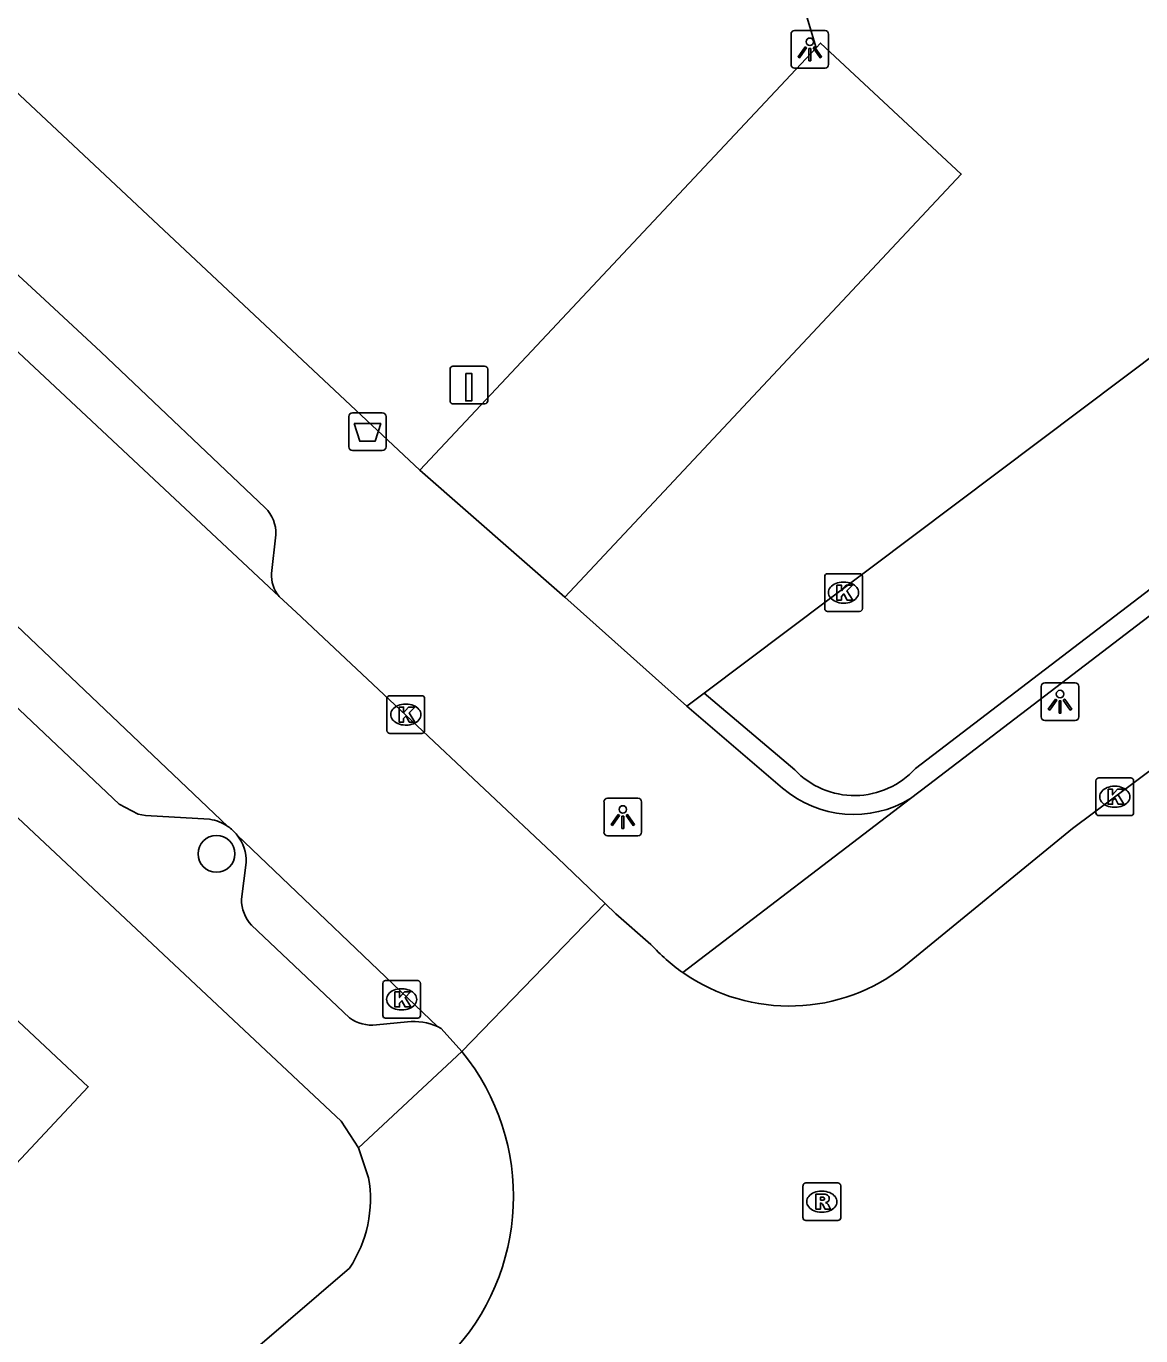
# Model space of a CAD drawing. Extents: x 159040 to 160094, y 381214 to 382518.
# Drawn here: x 159385.18 to 159414.78, y 381586.53 to 381621.31 of the extents above; entities that cross this region are included whole.
import ezdxf

# ---------------------------------------------------------------- set-up
doc = ezdxf.new("R2010")
doc.units = 0
for name, color, linetype in [('IMGEO_Afvalbak', 7, 'Continuous'), ('IMGEO_Boom', 7, 'Continuous'), ('IMGEO_Kolk', 7, 'Continuous'), ('IMGEO_Laadpaal', 7, 'Continuous'), ('IMGEO_Lichtpunt', 7, 'Continuous'), ('IMGEO_Pand', 7, 'Continuous'), ('IMGEO_Parkeervlak_open', 7, 'Continuous'), ('IMGEO_Rijbaan_lokaal_gesloten', 7, 'Continuous'), ('IMGEO_Rijbaan_lokaal_open', 7, 'Continuous'), ('IMGEO_Rioolput', 7, 'Continuous'), ('IMGEO_Voetpad_open', 7, 'Continuous')]:
    doc.layers.add(name, color=color, linetype=linetype)

msp = doc.modelspace()

# ---------------------------------------------------------------- linework, layer by layer
at = {"layer": 'IMGEO_Afvalbak'}
for p, q in [((159393.748, 381610.141), (159393.748, 381610.941)), ((159393.748, 381610.941), (159393.748, 381610.141)), ((159393.848, 381611.041), (159394.638, 381611.041)), ((159394.638, 381611.041), (159393.848, 381611.041)), ((159394.738, 381610.941), (159394.738, 381610.141)), ((159394.738, 381610.141), (159394.738, 381610.941)), ((159394.638, 381610.041), (159393.848, 381610.041)), ((159393.848, 381610.041), (159394.638, 381610.041))]:
    msp.add_line(p, q, dxfattribs=at)
msp.add_lwpolyline([(159393.891, 381610.755), (159394.595, 381610.755), (159394.446, 381610.285), (159394.04, 381610.285), (159393.891, 381610.755)], dxfattribs=at)
for centre, start, end in [((159393.848, 381610.941), 90, 180), ((159393.848, 381610.941), 90, 180), ((159394.638, 381610.941), 0, 90), ((159394.638, 381610.941), 360, 90), ((159393.848, 381610.141), 180, 270), ((159393.848, 381610.141), 180, 270), ((159394.638, 381610.141), 270, 0), ((159394.638, 381610.141), 270, 0)]:
    msp.add_arc(centre, 0.1, start, end, dxfattribs=at)
at = {"layer": 'IMGEO_Boom'}
msp.add_circle((159390.234, 381599.328), 0.489, dxfattribs=at)
at = {"layer": 'IMGEO_Kolk'}
for p, q in [((159406.386, 381605.841), (159406.386, 381606.693)), ((159406.461, 381606.767), (159407.313, 381606.767)), ((159407.387, 381606.693), (159407.387, 381605.841)), ((159406.874, 381606.547), (159406.899, 381606.547)), ((159406.897, 381605.987), (159406.872, 381605.987)), ((159407.313, 381605.767), (159406.461, 381605.767)), ((159394.761, 381602.602), (159394.761, 381603.454)), ((159394.836, 381603.528), (159395.688, 381603.528)), ((159395.762, 381603.454), (159395.762, 381602.602)), ((159395.249, 381603.308), (159395.274, 381603.308)), ((159395.272, 381602.748), (159395.247, 381602.748)), ((159395.688, 381602.528), (159394.836, 381602.528)), ((159413.589, 381600.419), (159413.589, 381601.271)), ((159413.664, 381601.345), (159414.516, 381601.345)), ((159414.077, 381601.125), (159414.102, 381601.125)), ((159414.59, 381601.271), (159414.59, 381600.419)), ((159414.516, 381600.345), (159413.664, 381600.345)), ((159414.1, 381600.565), (159414.075, 381600.565)), ((159394.651, 381595.038), (159394.651, 381595.89)), ((159394.726, 381595.964), (159395.578, 381595.964)), ((159395.652, 381595.89), (159395.652, 381595.038)), ((159395.139, 381595.744), (159395.164, 381595.744)), ((159395.162, 381595.184), (159395.137, 381595.184)), ((159395.578, 381594.964), (159394.726, 381594.964))]:
    msp.add_line(p, q, dxfattribs=at)
for points in [[(159406.386, 381605.841), (159406.386, 381606.693)], [(159406.461, 381606.767), (159407.313, 381606.767)], [(159407.387, 381606.693), (159407.387, 381605.841)], [(159406.707, 381606.467), (159406.83, 381606.467), (159406.83, 381606.316), (159406.96, 381606.467), (159407.124, 381606.467), (159406.978, 381606.316), (159407.131, 381606.067), (159406.979, 381606.067), (159406.894, 381606.231), (159406.83, 381606.164), (159406.83, 381606.067), (159406.707, 381606.067), (159406.707, 381606.467)], [(159407.313, 381605.767), (159406.461, 381605.767)], [(159394.761, 381602.602), (159394.761, 381603.454)], [(159394.836, 381603.528), (159395.688, 381603.528)], [(159395.762, 381603.454), (159395.762, 381602.602)], [(159395.082, 381603.228), (159395.205, 381603.228), (159395.205, 381603.077), (159395.335, 381603.228), (159395.499, 381603.228), (159395.353, 381603.077), (159395.506, 381602.828), (159395.354, 381602.828), (159395.269, 381602.992), (159395.205, 381602.925), (159395.205, 381602.828), (159395.082, 381602.828), (159395.082, 381603.228)], [(159395.688, 381602.528), (159394.836, 381602.528)], [(159413.589, 381600.419), (159413.589, 381601.271)], [(159413.664, 381601.345), (159414.516, 381601.345)], [(159413.91, 381601.045), (159414.033, 381601.045), (159414.033, 381600.894), (159414.163, 381601.045), (159414.327, 381601.045), (159414.181, 381600.894), (159414.334, 381600.645), (159414.182, 381600.645), (159414.097, 381600.809), (159414.033, 381600.742), (159414.033, 381600.645), (159413.91, 381600.645), (159413.91, 381601.045)], [(159414.59, 381601.271), (159414.59, 381600.419)], [(159414.516, 381600.345), (159413.664, 381600.345)], [(159394.651, 381595.038), (159394.651, 381595.89)], [(159394.726, 381595.964), (159395.578, 381595.964)], [(159395.652, 381595.89), (159395.652, 381595.038)], [(159394.972, 381595.664), (159395.095, 381595.664), (159395.095, 381595.513), (159395.225, 381595.664), (159395.389, 381595.664), (159395.243, 381595.513), (159395.396, 381595.264), (159395.244, 381595.264), (159395.159, 381595.428), (159395.095, 381595.361), (159395.095, 381595.264), (159394.972, 381595.264), (159394.972, 381595.664)], [(159395.578, 381594.964), (159394.726, 381594.964)]]:
    msp.add_lwpolyline(points, dxfattribs=at)
for centre, start, end in [((159406.463, 381606.691), 91.552, 178.448), ((159406.463, 381606.691), 91.552, 178.448), ((159407.311, 381606.691), 1.552, 88.448), ((159407.311, 381606.691), 1.552, 88.448), ((159406.463, 381605.843), 181.552, 268.448), ((159406.463, 381605.843), 181.552, 268.448), ((159407.311, 381605.843), 271.552, 358.448), ((159407.311, 381605.843), 271.552, 358.448), ((159394.838, 381603.452), 91.552, 178.448), ((159394.838, 381603.452), 91.552, 178.448), ((159395.686, 381603.452), 1.552, 88.448), ((159395.686, 381603.452), 1.552, 88.448), ((159394.838, 381602.604), 181.552, 268.448), ((159394.838, 381602.604), 181.552, 268.448), ((159395.686, 381602.604), 271.552, 358.448), ((159395.686, 381602.604), 271.552, 358.448), ((159413.666, 381601.269), 91.552, 178.448), ((159413.666, 381601.269), 91.552, 178.448), ((159414.514, 381601.269), 1.552, 88.448), ((159414.514, 381601.269), 1.552, 88.448), ((159413.666, 381600.421), 181.552, 268.448), ((159413.666, 381600.421), 181.552, 268.448), ((159414.514, 381600.421), 271.552, 358.448), ((159414.514, 381600.421), 271.552, 358.448), ((159394.728, 381595.888), 91.552, 178.448), ((159394.728, 381595.888), 91.552, 178.448), ((159395.576, 381595.888), 1.552, 88.448), ((159395.576, 381595.888), 1.552, 88.448), ((159394.728, 381595.04), 181.552, 268.448), ((159394.728, 381595.04), 181.552, 268.448), ((159395.576, 381595.04), 271.552, 358.448), ((159395.576, 381595.04), 271.552, 358.448)]:
    msp.add_arc(centre, 0.0765, start, end, dxfattribs=at)
for centre, major_axis, ratio, start_param, end_param in [((159406.873, 381606.267), (-0.387, 0.002), 0.722429, 4.712389, 7.853982), ((159406.898, 381606.267), (-0.39, 0.002), 0.717154, 1.570796, 4.712389), ((159395.248, 381603.028), (-0.387, 0.002), 0.722429, 4.712389, 7.853982), ((159395.273, 381603.028), (-0.39, 0.002), 0.717154, 1.570796, 4.712389), ((159414.076, 381600.845), (-0.387, 0.002), 0.722429, 4.712389, 7.853982), ((159414.101, 381600.845), (-0.39, 0.002), 0.717154, 1.570796, 4.712389), ((159395.138, 381595.464), (-0.387, 0.002), 0.722429, 4.712389, 7.853982), ((159395.163, 381595.464), (-0.39, 0.002), 0.717154, 1.570796, 4.712389)]:
    msp.add_ellipse(centre, major_axis=major_axis, ratio=ratio, start_param=start_param, end_param=end_param, dxfattribs=at)
at = {"layer": 'IMGEO_Laadpaal'}
for p, q in [((159396.437, 381612.192), (159396.437, 381611.351)), ((159396.437, 381612.192), (159396.437, 381611.351)), ((159397.353, 381612.276), (159396.512, 381612.276)), ((159397.353, 381612.276), (159396.512, 381612.276)), ((159397.437, 381611.36), (159397.437, 381612.201)), ((159397.437, 381611.36), (159397.437, 381612.201)), ((159396.521, 381611.276), (159397.362, 381611.276)), ((159396.521, 381611.276), (159397.362, 381611.276))]:
    msp.add_line(p, q, dxfattribs=at)
msp.add_lwpolyline([(159396.852, 381612.089), (159397.012, 381612.089), (159397.012, 381611.356), (159396.852, 381611.356), (159396.852, 381612.089)], dxfattribs=at)
for centre, start, end in [((159396.515, 381612.198), 92.4484, 184.2845), ((159396.515, 381612.198), 92.4484, 184.2845), ((159397.359, 381612.198), 2.4484, 94.2845), ((159397.359, 381612.198), 2.4484, 94.2845), ((159396.515, 381611.354), 182.4484, 274.2845), ((159396.515, 381611.354), 182.4484, 274.2845), ((159397.359, 381611.354), 272.4484, 4.2845), ((159397.359, 381611.354), 272.4484, 4.2845)]:
    msp.add_arc(centre, 0.0779, start, end, dxfattribs=at)
at = {"layer": 'IMGEO_Lichtpunt'}
for p, q in [((159406.395, 381621.191), (159405.587, 381621.191)), ((159406.395, 381621.191), (159405.587, 381621.191)), ((159405.493, 381621.096), (159405.493, 381620.289)), ((159405.493, 381621.096), (159405.493, 381620.289)), ((159406.489, 381620.289), (159406.489, 381621.096)), ((159406.489, 381620.289), (159406.489, 381621.096)), ((159405.587, 381620.195), (159406.395, 381620.195)), ((159405.587, 381620.195), (159406.395, 381620.195)), ((159413.039, 381603.869), (159412.231, 381603.869)), ((159413.039, 381603.869), (159412.231, 381603.869)), ((159412.137, 381603.774), (159412.137, 381602.967)), ((159412.137, 381603.774), (159412.137, 381602.967)), ((159413.133, 381602.967), (159413.133, 381603.774)), ((159413.133, 381602.967), (159413.133, 381603.774)), ((159412.231, 381602.873), (159413.039, 381602.873)), ((159412.231, 381602.873), (159413.039, 381602.873)), ((159400.526, 381600.71), (159400.526, 381599.903)), ((159400.526, 381600.71), (159400.526, 381599.903)), ((159401.428, 381600.805), (159400.62, 381600.805)), ((159401.428, 381600.805), (159400.62, 381600.805)), ((159401.522, 381599.903), (159401.522, 381600.71)), ((159401.522, 381599.903), (159401.522, 381600.71)), ((159400.62, 381599.809), (159401.428, 381599.809)), ((159400.62, 381599.809), (159401.428, 381599.809))]:
    msp.add_line(p, q, dxfattribs=at)
for points in [[(159405.867, 381620.76), (159405.906, 381620.732), (159405.718, 381620.47), (159405.68, 381620.497), (159405.867, 381620.76)], [(159405.969, 381620.712), (159406.016, 381620.712), (159406.016, 381620.39), (159405.969, 381620.39), (159405.969, 381620.712)], [(159406.079, 381620.732), (159406.117, 381620.759), (159406.304, 381620.497), (159406.265, 381620.469), (159406.079, 381620.732)], [(159412.511, 381603.438), (159412.55, 381603.41), (159412.362, 381603.148), (159412.324, 381603.175), (159412.511, 381603.438)], [(159412.613, 381603.39), (159412.66, 381603.39), (159412.66, 381603.068), (159412.613, 381603.068), (159412.613, 381603.39)], [(159412.723, 381603.41), (159412.761, 381603.437), (159412.948, 381603.175), (159412.909, 381603.147), (159412.723, 381603.41)], [(159400.9, 381600.374), (159400.939, 381600.346), (159400.751, 381600.084), (159400.713, 381600.111), (159400.9, 381600.374)], [(159401.002, 381600.326), (159401.049, 381600.326), (159401.049, 381600.004), (159401.002, 381600.004), (159401.002, 381600.326)], [(159401.112, 381600.346), (159401.15, 381600.373), (159401.337, 381600.111), (159401.298, 381600.083), (159401.112, 381600.346)]]:
    msp.add_lwpolyline(points, dxfattribs=at)
for centre in [(159405.992, 381620.894), (159412.636, 381603.572), (159401.025, 381600.508)]:
    msp.add_circle(centre, 0.0994, dxfattribs=at)
for centre, start, end in [((159405.587, 381621.096), 90, 180), ((159405.587, 381621.096), 90, 180), ((159406.395, 381621.096), 0, 90), ((159406.395, 381621.096), 0, 90), ((159405.587, 381620.289), 180, 270), ((159405.587, 381620.289), 180, 270), ((159406.395, 381620.289), 270, 0), ((159406.395, 381620.289), 270, 360), ((159412.231, 381603.774), 90, 180), ((159412.231, 381603.774), 90, 180), ((159413.039, 381603.774), 0, 90), ((159413.039, 381603.774), 0, 90), ((159412.231, 381602.967), 180, 270), ((159412.231, 381602.967), 180, 270), ((159413.039, 381602.967), 270, 0), ((159413.039, 381602.967), 270, 360), ((159400.62, 381600.71), 90, 180), ((159400.62, 381600.71), 90, 180), ((159401.428, 381600.71), 0, 90), ((159401.428, 381600.71), 0, 90), ((159400.62, 381599.903), 180, 270), ((159400.62, 381599.903), 180, 270), ((159401.428, 381599.903), 270, 0), ((159401.428, 381599.903), 270, 360)]:
    msp.add_arc(centre, 0.0946, start, end, dxfattribs=at)
at = {"layer": 'IMGEO_Pand'}
msp.add_lwpolyline([(159382.839, 381596.881), (159386.831, 381593.143), (159379.941, 381585.785), (159375.948, 381589.524), (159378.229, 381591.959)], dxfattribs=at)
at = {"layer": 'IMGEO_Parkeervlak_open'}
for points in [[(159406.159, 381620.734), (159395.631, 381609.52)], [(159431.736, 381619.126), (159408.796, 381601.598)], [(159405.593, 381601.561), (159403.188, 381603.6)]]:
    msp.add_lwpolyline(points, dxfattribs=at)
msp.add_arc((159407.177, 381603.054), 2.177, 223.2921, 318.0315, dxfattribs=at)
at = {"layer": 'IMGEO_Rijbaan_lokaal_gesloten'}
for points in [[(159434.322, 381616.063), (159431.341, 381613.713), (159412.969, 381600.002), (159408.536, 381596.375)], [(159400.56, 381598.009), (159396.752, 381594.079)], [(159401.772, 381596.925), (159400.84, 381597.74), (159400.56, 381598.009)]]:
    msp.add_lwpolyline(points, dxfattribs=at)
for centre, radius, start, end in [((159405.459, 381600.238), 4.957, 221.9479, 235.0211), ((159405.445, 381600.217), 4.931, 235.0095, 308.8224), ((159392.019, 381590.229), 6.101, 315.8819, 39.1255)]:
    msp.add_arc(centre, radius, start, end, dxfattribs=at)
at = {"layer": 'IMGEO_Rijbaan_lokaal_open'}
for points in [[(159391.899, 381606.165), (159377.636, 381619.505)], [(159374.034, 381615.743), (159390.534, 381600.059)], [(159400.56, 381598.009), (159399.295, 381599.22), (159395.41, 381602.868), (159392.347, 381605.744), (159391.899, 381606.165)], [(159396.104, 381594.741), (159390.78, 381599.828)], [(159396.104, 381594.741), (159396.201, 381594.694), (159396.752, 381594.079)]]:
    msp.add_lwpolyline(points, dxfattribs=at)
msp.add_arc((159389.888, 381599.125), 1.136, 38.2589, 55.3434, dxfattribs=at)
at = {"layer": 'IMGEO_Rioolput'}
for p, q in [((159405.885, 381590.591), (159406.737, 381590.591)), ((159405.81, 381589.665), (159405.81, 381590.517)), ((159406.298, 381590.371), (159406.323, 381590.371)), ((159406.811, 381590.517), (159406.811, 381589.665)), ((159406.737, 381589.591), (159405.885, 381589.591)), ((159406.321, 381589.811), (159406.296, 381589.811))]:
    msp.add_line(p, q, dxfattribs=at)
for points in [[(159405.885, 381590.591), (159406.737, 381590.591)], [(159405.81, 381589.665), (159405.81, 381590.517)], [(159406.399, 381590.289), (159406.147, 381590.291), (159406.147, 381589.891)], [(159406.811, 381590.517), (159406.811, 381589.665)], [(159406.147, 381589.891), (159406.271, 381589.891), (159406.271, 381590.053), (159406.282, 381590.053)], [(159406.325, 381590.21), (159406.271, 381590.21), (159406.271, 381590.129)], [(159406.271, 381590.129), (159406.323, 381590.129)], [(159406.329, 381590.024), (159406.4, 381589.891), (159406.54, 381589.891), (159406.475, 381590.017)], [(159406.737, 381589.591), (159405.885, 381589.591)]]:
    msp.add_lwpolyline(points, dxfattribs=at)
for centre, radius, start, end in [((159405.887, 381590.515), 0.0765, 91.552, 178.448), ((159405.887, 381590.515), 0.0765, 91.552, 178.448), ((159406.735, 381590.515), 0.0765, 1.552, 88.448), ((159406.735, 381590.515), 0.0765, 1.552, 88.448), ((159406.398, 381590.179), 0.109, 350.3612, 89.416), ((159406.281, 381590), 0.0533, 26.0293, 88.6989), ((159406.307, 381590.318), 0.19, 274.7715, 282.9687), ((159406.331, 381590.114), 0.0964, 77.0061, 93.1865), ((159406.345, 381590.171), 0.0378, 276.6634, 79.6772), ((159406.396, 381590.179), 0.112, 277.5842, 350.9817), ((159406.38, 381589.964), 0.108, 29.5134, 73.7905), ((159405.887, 381589.667), 0.0765, 181.552, 268.448), ((159405.887, 381589.667), 0.0765, 181.552, 268.448), ((159406.735, 381589.667), 0.0765, 271.552, 358.448), ((159406.735, 381589.667), 0.0765, 271.552, 358.448)]:
    msp.add_arc(centre, radius, start, end, dxfattribs=at)
for centre, major_axis, ratio, start_param, end_param in [((159406.297, 381590.091), (-0.387, 0.002), 0.722429, 4.712389, 7.853982), ((159406.322, 381590.091), (-0.39, 0.002), 0.717154, 1.570796, 4.712389)]:
    msp.add_ellipse(centre, major_axis=major_axis, ratio=ratio, start_param=start_param, end_param=end_param, dxfattribs=at)
at = {"layer": 'IMGEO_Voetpad_open'}
for points in [[(159395.631, 381609.52), (159352.158, 381650.279), (159356.349, 381654.764)], [(159351.297, 381646.185), (159353.302, 381644.347), (159369.445, 381629.023), (159370.318, 381628.217), (159371.994, 381626.67), (159385.548, 381614.156), (159387.16, 381612.657), (159391.528, 381608.516)], [(159342.745, 381639.886), (159393.542, 381592.228), (159394.004, 381591.525)], [(159346.061, 381639.72), (159347.779, 381638.103), (159364.373, 381622.606), (159379.367, 381608.486), (159387.648, 381600.646), (159388.157, 381600.38), (159388.347, 381600.349), (159390.052, 381600.247)], [(159421.335, 381636.896), (159418.987, 381639.268), (159415.281, 381635.215), (159417.52, 381632.839), (159416.607, 381631.889), (159417.304, 381631.236), (159413.932, 381627.664), (159413.228, 381628.344), (159407.38, 381626.583), (159407.048, 381627.862), (159404.286, 381626.989), (159406.159, 381620.734)], [(159403.188, 381603.6), (159428.778, 381622.85), (159431.736, 381619.126)], [(159406.159, 381620.734), (159406.275, 381620.858), (159410.011, 381617.38), (159399.489, 381606.141)], [(159432.061, 381618.681), (159409.141, 381601.163), (159408.665, 381600.799)], [(159399.489, 381606.141), (159395.631, 381609.52)], [(159391.812, 381607.803), (159391.696, 381606.778)], [(159399.489, 381606.141), (159402.729, 381603.248)], [(159402.729, 381603.248), (159403.188, 381603.6)], [(159402.729, 381603.248), (159405.269, 381601.074)], [(159408.665, 381600.799), (159402.617, 381596.177)], [(159391.024, 381599.097), (159390.897, 381598.124)], [(159391.167, 381597.435), (159393.763, 381594.974)], [(159394.481, 381594.787), (159395.306, 381594.871)], [(159394.004, 381591.525), (159396.752, 381594.079)], [(159394.275, 381590.729), (159394.004, 381591.525)], [(159381.857, 381578.152), (159381.88, 381578.125), (159388.939, 381584.182), (159393.769, 381588.327)]]:
    msp.add_lwpolyline(points, dxfattribs=at)
for centre, radius, start, end in [((159390.873, 381607.842), 0.94, 357.6254, 45.8111), ((159392.571, 381606.728), 0.876, 176.6975, 219.948), ((159407.156, 381603.268), 2.894, 229.3031, 301.4378), ((159389.894, 381599.131), 1.127, 55.4255, 81.9588), ((159389.891, 381599.125), 1.133, 358.582, 38.3349), ((159391.906, 381598.122), 1.009, 179.8819, 222.9158), ((159394.363, 381595.805), 1.024, 234.1703, 276.6335), ((159395.455, 381593.272), 1.606, 66.1653, 95.3295), ((159390.973, 381590.17), 3.349, 326.6062, 9.602)]:
    msp.add_arc(centre, radius, start, end, dxfattribs=at)

doc.saveas('drawing.dxf')
